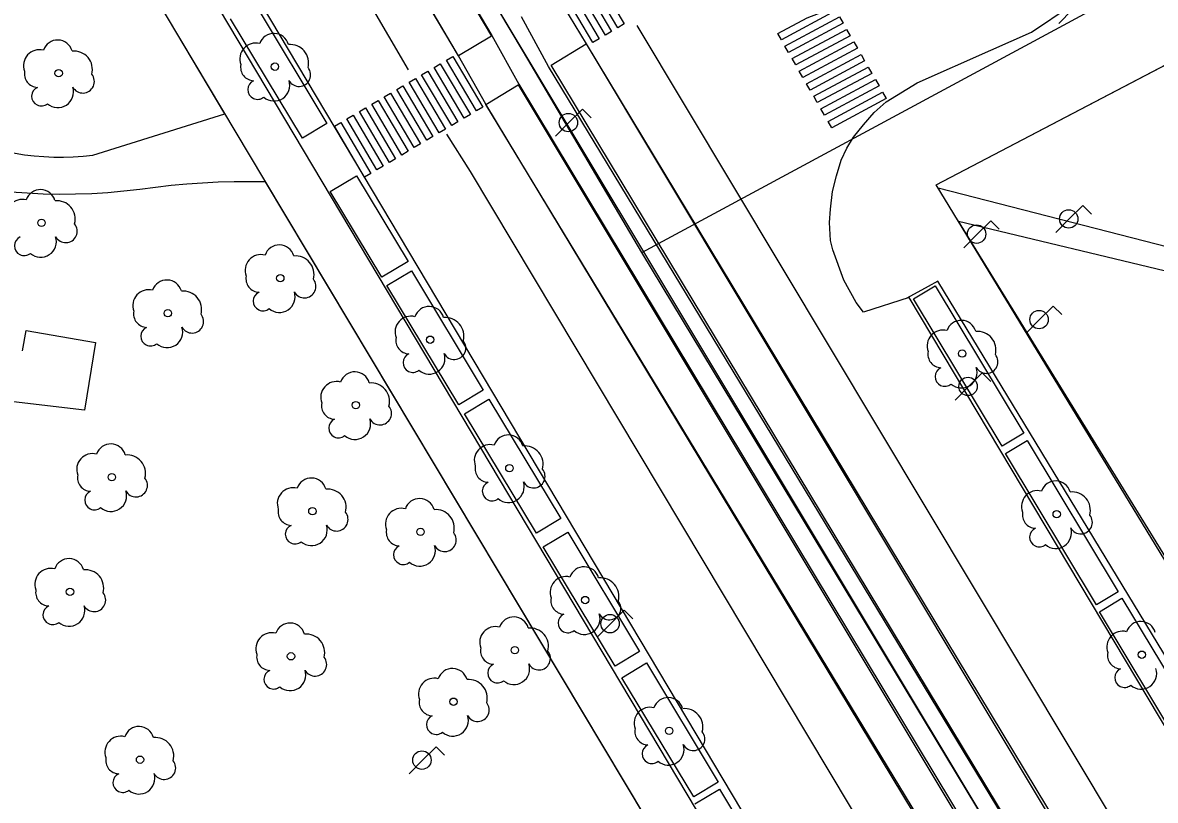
# Model space of a CAD drawing. Extents: x 282771 to 285132, y 4823109 to 4825496.
# Drawn here: x 284048.1 to 284126.4, y 4823711.5 to 4823765.2 of the extents above; entities that cross this region are included whole.
import ezdxf

# ---------------------------------------------------------------- set-up
doc = ezdxf.new("R2010")
doc.units = 0
for name, color, linetype in [('ACERA-BORDILLO', 7, 'Continuous'), ('ACERA-INTERIOR', 7, 'Continuous'), ('ARBOL', 7, 'Continuous'), ('BORDILLO', 7, 'Continuous'), ('CALLE-EJE', 7, 'Continuous'), ('CARRIL-BICI-AREA', 7, 'Continuous'), ('CARRIL-BICI-EJE', 7, 'Continuous'), ('FAROLA', 7, 'Continuous'), ('PARQUE-JARDIN-AREA', 7, 'Continuous'), ('PASO-PEATONES', 7, 'Continuous'), ('SENAL-VIARIA', 7, 'Continuous'), ('ZONA-VERDE', 7, 'Continuous')]:
    doc.layers.add(name, color=color, linetype=linetype)

msp = doc.modelspace()

# ---------------------------------------------------------------- linework, layer by layer
at = {"layer": 'ACERA-BORDILLO'}
for points in [[(284109.29, 4823678.371), (284110.789, 4823679.437), (284112.137, 4823680.848), (284112.719, 4823681.673), (284113.222, 4823682.567), (284113.635, 4823683.519), (284113.949, 4823684.514), (284114.157, 4823685.536), (284114.257, 4823686.568), (284114.251, 4823687.594), (284114.142, 4823688.598), (284113.647, 4823690.486), (284112.853, 4823692.145), (284110.648, 4823695.838), (284107.418, 4823694.617), (284047.309, 4823795.557)], [(284148.686, 4823680.319), (284109.363, 4823746.233), (284106.205, 4823745.22), (284105.708, 4823745.889), (284104.858, 4823747.419), (284104.093, 4823749.514), (284103.924, 4823750.168), (284103.855, 4823751.41), (284103.925, 4823752.333), (284104.064, 4823753.551), (284104.348, 4823754.641), (284104.656, 4823755.721), (284105.063, 4823756.548), (284105.524, 4823757.305), (284106.212, 4823758.163), (284106.954, 4823759.008), (284107.787, 4823759.75), (284109.933, 4823761.067), (284115.023, 4823763.332), (284117.815, 4823764.576), (284120.572, 4823766.407)]]:
    msp.add_lwpolyline(points, dxfattribs=at)
at = {"layer": 'ACERA-INTERIOR'}
for points in [[(284107.418, 4823694.617), (284104.983, 4823693.476), (284044.169, 4823795.557), (284033.179, 4823813.907), (284026.259, 4823825.436), (284006.768, 4823858.098), (284011.71, 4823861.115)], [(284148.898, 4823680.058), (284149.908, 4823680.748), (284151.298, 4823681.558), (284111.358, 4823747.347), (284110.688, 4823746.987), (284109.198, 4823746.177)]]:
    msp.add_lwpolyline(points, dxfattribs=at)
at = {"layer": 'ARBOL'}
for centre in [(284050.568, 4823761.731), (284065.519, 4823762.187), (284049.382, 4823751.386), (284065.889, 4823747.567), (284058.119, 4823745.137), (284076.249, 4823743.307), (284113.038, 4823742.347), (284071.109, 4823738.787), (284081.729, 4823734.427), (284054.239, 4823733.807), (284068.109, 4823731.447), (284119.568, 4823731.247), (284075.589, 4823730.027), (284051.35, 4823725.873), (284086.969, 4823725.307), (284082.101, 4823721.842), (284066.629, 4823721.418), (284125.458, 4823721.528), (284077.869, 4823718.278), (284092.778, 4823716.268), (284056.193, 4823714.269)]:
    msp.add_circle(centre, 0.255, dxfattribs=at)
for centre, radius, start, end in [((284065.449, 4823763.447), 1.038, 15.64228, 161.38435), ((284050.498, 4823762.991), 1.038, 15.64228, 161.38435), ((284064.189, 4823762.717), 1.097, 75.4318, 200.55608), ((284066.579, 4823762.447), 1.272, 345.03273, 95.79925), ((284049.238, 4823762.261), 1.097, 75.4318, 200.55608), ((284051.628, 4823761.991), 1.272, 345.03273, 95.79925), ((284049.128, 4823761.691), 0.935, 168.59898, 268.13236), ((284064.079, 4823762.147), 0.935, 168.59898, 268.13236), ((284067.189, 4823761.617), 0.797, 208.96246, 38.99103), ((284052.238, 4823761.161), 0.797, 208.96246, 38.99103), ((284064.319, 4823760.597), 0.672, 113.73672, 309.4725), ((284065.459, 4823760.897), 1.086, 228.95447, 17.92796), ((284049.368, 4823760.141), 0.672, 113.73672, 309.4725), ((284050.508, 4823760.441), 1.086, 228.95447, 17.92796), ((284049.312, 4823752.646), 1.038, 15.64228, 161.38435), ((284048.052, 4823751.916), 1.097, 75.4318, 200.55608), ((284050.442, 4823751.646), 1.272, 345.03273, 95.79925), ((284051.052, 4823750.816), 0.797, 208.96246, 38.99103), ((284048.182, 4823749.796), 0.672, 113.73672, 309.4725), ((284049.322, 4823750.096), 1.086, 228.95447, 17.92796), ((284065.819, 4823748.827), 1.038, 15.64228, 161.38435), ((284064.559, 4823748.097), 1.097, 75.4318, 200.55608), ((284066.949, 4823747.827), 1.272, 345.03273, 95.79925), ((284064.449, 4823747.527), 0.935, 168.59898, 268.13236), ((284058.049, 4823746.397), 1.038, 15.64228, 161.38435), ((284067.559, 4823746.997), 0.797, 208.96246, 38.99103), ((284056.789, 4823745.667), 1.097, 75.4318, 200.55608), ((284059.179, 4823745.397), 1.272, 345.03273, 95.79925), ((284064.689, 4823745.977), 0.672, 113.73672, 309.4725), ((284065.829, 4823746.277), 1.086, 228.95447, 17.92796), ((284076.179, 4823744.567), 1.038, 15.64228, 161.38435), ((284056.679, 4823745.097), 0.935, 168.59898, 268.13236), ((284059.789, 4823744.567), 0.797, 208.96246, 38.99103), ((284074.919, 4823743.837), 1.097, 75.4318, 200.55608), ((284077.309, 4823743.567), 1.272, 345.03273, 95.79925), ((284112.968, 4823743.607), 1.038, 15.64228, 161.38435), ((284056.919, 4823743.547), 0.672, 113.73672, 309.4725), ((284058.059, 4823743.847), 1.086, 228.95447, 17.92796), ((284111.708, 4823742.877), 1.097, 75.4318, 200.55608), ((284114.098, 4823742.607), 1.272, 345.03273, 95.79925), ((284074.809, 4823743.267), 0.935, 168.59898, 268.13236), ((284077.919, 4823742.737), 0.797, 208.96246, 38.99103), ((284075.049, 4823741.717), 0.672, 113.73672, 309.4725), ((284076.189, 4823742.017), 1.086, 228.95447, 17.92796), ((284111.598, 4823742.307), 0.935, 168.59898, 268.13236), ((284114.708, 4823741.777), 0.797, 208.96246, 38.99103), ((284071.039, 4823740.047), 1.038, 15.64228, 161.38435), ((284111.838, 4823740.757), 0.672, 113.73672, 309.4725), ((284112.978, 4823741.057), 1.086, 228.95447, 17.92796), ((284069.779, 4823739.317), 1.097, 75.4318, 200.55608), ((284072.169, 4823739.047), 1.272, 345.03273, 95.79925), ((284069.669, 4823738.747), 0.935, 168.59898, 268.13236), ((284072.779, 4823738.217), 0.797, 208.96246, 38.99103), ((284069.909, 4823737.197), 0.672, 113.73672, 309.4725), ((284071.049, 4823737.497), 1.086, 228.95447, 17.92796), ((284054.169, 4823735.067), 1.038, 15.64228, 161.38435), ((284080.399, 4823734.957), 1.097, 75.4318, 200.55608), ((284081.659, 4823735.687), 1.038, 15.64228, 161.38435), ((284052.909, 4823734.337), 1.097, 75.4318, 200.55608), ((284055.299, 4823734.067), 1.272, 345.03273, 95.79925), ((284082.789, 4823734.687), 1.272, 345.03273, 95.79925), ((284080.289, 4823734.387), 0.935, 168.59898, 268.13236), ((284052.799, 4823733.767), 0.935, 168.59898, 268.13236), ((284055.909, 4823733.237), 0.797, 208.96246, 38.99103), ((284068.039, 4823732.707), 1.038, 15.64228, 161.38435), ((284083.399, 4823733.857), 0.797, 208.96246, 38.99103), ((284053.039, 4823732.217), 0.672, 113.73672, 309.4725), ((284054.179, 4823732.517), 1.086, 228.95447, 17.92796), ((284066.779, 4823731.977), 1.097, 75.4318, 200.55608), ((284069.169, 4823731.707), 1.272, 345.03273, 95.79925), ((284080.529, 4823732.837), 0.672, 113.73672, 309.4725), ((284081.669, 4823733.137), 1.086, 228.95447, 17.92796), ((284118.238, 4823731.777), 1.097, 75.4318, 200.55608), ((284119.498, 4823732.507), 1.038, 15.64228, 161.38435), ((284075.519, 4823731.287), 1.038, 15.64228, 161.38435), ((284120.628, 4823731.507), 1.272, 345.03273, 95.79925), ((284066.669, 4823731.407), 0.935, 168.59898, 268.13236), ((284069.779, 4823730.877), 0.797, 208.96246, 38.99103), ((284074.259, 4823730.557), 1.097, 75.4318, 200.55608), ((284076.649, 4823730.287), 1.272, 345.03273, 95.79925), ((284118.128, 4823731.207), 0.935, 168.59898, 268.13236), ((284068.049, 4823730.157), 1.086, 228.95447, 17.92796), ((284121.238, 4823730.677), 0.797, 208.96246, 38.99103), ((284066.909, 4823729.857), 0.672, 113.73672, 309.4725), ((284074.149, 4823729.987), 0.935, 168.59898, 268.13236), ((284077.259, 4823729.457), 0.797, 208.96246, 38.99103), ((284118.368, 4823729.657), 0.672, 113.73672, 309.4725), ((284119.508, 4823729.957), 1.086, 228.95447, 17.92796), ((284074.389, 4823728.437), 0.672, 113.73672, 309.4725), ((284075.529, 4823728.737), 1.086, 228.95447, 17.92796), ((284051.28, 4823727.133), 1.038, 15.64228, 161.38435), ((284050.02, 4823726.403), 1.097, 75.4318, 200.55608), ((284052.41, 4823726.133), 1.272, 345.03273, 95.79925), ((284086.899, 4823726.567), 1.038, 15.64228, 161.38435), ((284085.639, 4823725.837), 1.097, 75.4318, 200.55608), ((284088.029, 4823725.567), 1.272, 345.03273, 95.79925), ((284049.91, 4823725.833), 0.935, 168.59898, 268.13236), ((284053.02, 4823725.303), 0.797, 208.96246, 38.99103), ((284085.529, 4823725.267), 0.935, 168.59898, 268.13236), ((284088.639, 4823724.738), 0.797, 208.96246, 38.99103), ((284050.15, 4823724.283), 0.672, 113.73672, 309.4725), ((284051.29, 4823724.583), 1.086, 228.95447, 17.92796), ((284085.769, 4823723.718), 0.672, 113.73672, 309.4725), ((284086.909, 4823724.018), 1.086, 228.95447, 17.92796), ((284066.559, 4823722.678), 1.038, 15.64228, 161.38435), ((284080.771, 4823722.372), 1.097, 75.4318, 200.55608), ((284082.031, 4823723.102), 1.038, 15.64228, 161.38435), ((284125.388, 4823722.788), 1.038, 15.64228, 161.38435), ((284065.299, 4823721.948), 1.097, 75.4318, 200.55608), ((284067.689, 4823721.678), 1.272, 345.03273, 95.79925), ((284083.161, 4823722.102), 1.272, 345.03273, 95.79925), ((284124.128, 4823722.058), 1.097, 75.4318, 200.55608), ((284080.661, 4823721.802), 0.935, 168.59898, 268.13236), ((284065.189, 4823721.378), 0.935, 168.59898, 268.13236), ((284068.299, 4823720.848), 0.797, 208.96246, 38.99103), ((284083.771, 4823721.272), 0.797, 208.96246, 38.99103), ((284124.018, 4823721.488), 0.935, 168.59898, 268.13236), ((284065.429, 4823719.828), 0.672, 113.73672, 309.4725), ((284066.569, 4823720.128), 1.086, 228.95447, 17.92796), ((284077.799, 4823719.538), 1.038, 15.64228, 161.38435), ((284080.901, 4823720.252), 0.672, 113.73672, 309.4725), ((284082.041, 4823720.552), 1.086, 228.95447, 17.92796), ((284124.258, 4823719.938), 0.672, 113.73672, 309.4725), ((284125.398, 4823720.238), 1.086, 228.95447, 17.92796), ((284076.539, 4823718.808), 1.097, 75.4318, 200.55608), ((284078.929, 4823718.538), 1.272, 345.03273, 95.79925), ((284076.429, 4823718.238), 0.935, 168.59898, 268.13236), ((284079.539, 4823717.708), 0.797, 208.96246, 38.99103), ((284092.708, 4823717.528), 1.038, 15.64228, 161.38435), ((284076.669, 4823716.688), 0.672, 113.73672, 309.4725), ((284077.809, 4823716.988), 1.086, 228.95447, 17.92796), ((284091.449, 4823716.798), 1.097, 75.4318, 200.55608), ((284093.838, 4823716.528), 1.272, 345.03273, 95.79925), ((284056.123, 4823715.529), 1.038, 15.64228, 161.38435), ((284091.339, 4823716.228), 0.935, 168.59898, 268.13236), ((284054.863, 4823714.799), 1.097, 75.4318, 200.55608), ((284057.253, 4823714.529), 1.272, 345.03273, 95.79925), ((284094.448, 4823715.698), 0.797, 208.96246, 38.99103), ((284091.579, 4823714.678), 0.672, 113.73672, 309.4725), ((284092.718, 4823714.978), 1.086, 228.95447, 17.92796), ((284054.753, 4823714.229), 0.935, 168.59898, 268.13236), ((284057.863, 4823713.699), 0.797, 208.96246, 38.99103), ((284054.993, 4823712.679), 0.672, 113.73672, 309.4725), ((284056.133, 4823712.979), 1.086, 228.95447, 17.92796)]:
    msp.add_arc(centre, radius, start, end, dxfattribs=at)
at = {"layer": 'BORDILLO'}
for points in [[(284021.233, 4823874.034), (284068.079, 4823795.557), (284085.088, 4823767.007), (284087.047, 4823763.768), (284140.858, 4823673.998), (284142.818, 4823670.768), (284154.108, 4823652.018), (284190.348, 4823591.839), (284192.018, 4823588.669), (284208.336, 4823561.406), (284207.113, 4823559.273)], [(284134.072, 4823670.192), (284080.109, 4823759.587), (284078.209, 4823762.937), (284059.009, 4823795.557)]]:
    msp.add_lwpolyline(points, dxfattribs=at)
at = {"layer": 'CALLE-EJE'}
for points in [[(284090.875, 4823749.345), (284176.558, 4823795.557), (284206.707, 4823904.776), (284239.747, 4823902.386), (284269.087, 4823952.375)], [(284090.875, 4823749.345), (284082.703, 4823763.21), (284062.603, 4823796.904), (284021.125, 4823866.266), (283999.968, 4823897.759)], [(284130.168, 4823684.268), (284090.875, 4823749.345)]]:
    msp.add_lwpolyline(points, dxfattribs=at)
at = {"layer": 'CARRIL-BICI-AREA'}
for points in [[(284028.314, 4823852.347), (284080.515, 4823764.348), (284082.379, 4823760.971), (284136.319, 4823671.435)], [(284138.656, 4823672.735), (284084.442, 4823762.188), (284082.555, 4823765.633)]]:
    msp.add_lwpolyline(points, dxfattribs=at)
at = {"layer": 'CARRIL-BICI-EJE'}
msp.add_lwpolyline([(283997.415, 4823854.635), (283998.767, 4823854.938), (284000.421, 4823855.73), (284006.338, 4823859.483), (284019.268, 4823867.117), (284020.32, 4823867.49), (284021.478, 4823867.543), (284022.53, 4823867.224), (284023.435, 4823866.651), (284024.26, 4823865.465), (284025.339, 4823863.428), (284026.694, 4823860.548), (284027.439, 4823858.497), (284027.929, 4823856.166), (284028.278, 4823854.954), (284028.977, 4823853.556), (284030.934, 4823850.176), (284039.803, 4823835.15), (284062.447, 4823796.977), (284201.869, 4823564.652)], dxfattribs=at)
at = {"layer": 'FAROLA'}
for p, q in [((284120.638, 4823766.107), (284119.708, 4823765.167)), ((284086.789, 4823759.247), (284085.849, 4823758.317)), ((284087.379, 4823758.657), (284086.789, 4823759.247)), ((284085.849, 4823758.317), (284084.919, 4823757.377)), ((284121.378, 4823752.587), (284120.438, 4823751.657)), ((284121.968, 4823751.997), (284121.378, 4823752.587)), ((284120.438, 4823751.657), (284119.508, 4823750.717)), ((284115.008, 4823751.537), (284114.068, 4823750.607)), ((284115.598, 4823750.947), (284115.008, 4823751.537)), ((284114.068, 4823750.607), (284113.138, 4823749.667)), ((284119.331, 4823745.629), (284118.391, 4823744.699)), ((284119.921, 4823745.039), (284119.331, 4823745.629)), ((284118.391, 4823744.699), (284117.461, 4823743.759)), ((284114.418, 4823741.007), (284113.478, 4823740.077)), ((284115.008, 4823740.417), (284114.418, 4823741.007)), ((284113.478, 4823740.077), (284112.548, 4823739.137)), ((284089.672, 4823724.606), (284088.732, 4823723.676)), ((284090.262, 4823724.016), (284089.672, 4823724.606)), ((284088.732, 4823723.676), (284087.802, 4823722.736)), ((284076.659, 4823715.168), (284075.719, 4823714.238)), ((284077.249, 4823714.578), (284076.659, 4823715.168)), ((284075.719, 4823714.238), (284074.789, 4823713.298))]:
    msp.add_line(p, q, dxfattribs=at)
for centre in [(284085.809, 4823758.317), (284120.398, 4823751.657), (284114.028, 4823750.607), (284118.351, 4823744.699), (284113.438, 4823740.077), (284088.692, 4823723.676), (284075.679, 4823714.238)]:
    msp.add_circle(centre, 0.637, dxfattribs=at)
at = {"layer": 'PARQUE-JARDIN-AREA'}
for points in [[(283897.344, 4823791.315), (283954.505, 4823822.966), (283993.905, 4823845.086), (284006.275, 4823852.286), (284060.894, 4823760.846), (284064.724, 4823754.436), (284094.083, 4823705.346), (284071.403, 4823692.625), (284054.033, 4823682.885), (284044.203, 4823700.165), (284034.404, 4823717.395), (284023.134, 4823737.225), (284000.474, 4823724.325), (283973.883, 4823709.194), (283923.768, 4823680.665), (283920.428, 4823686.59), (283912.522, 4823699.468), (283936.689, 4823713.41), (283918.951, 4823744.095), (283923.637, 4823746.196)], [(284111.224, 4823754.026), (284143.264, 4823770.787), (284144.403, 4823771.671), (284173.473, 4823788.058), (284185.536, 4823753.273), (284194.304, 4823730.477), (284201.554, 4823710.837), (284200.944, 4823710.447), (284196.264, 4823718.537), (284179.474, 4823709.097), (284151.934, 4823693.619), (284149.471, 4823691.268)]]:
    msp.add_lwpolyline(points, close=True, dxfattribs=at)
at = {"layer": 'PASO-PEATONES'}
for points in [[(284088.368, 4823764.372), (284086.292, 4823767.886), (284086.722, 4823768.14), (284088.799, 4823764.627)], [(284089.229, 4823764.881), (284087.152, 4823768.394), (284087.583, 4823768.649), (284089.66, 4823765.136)], [(284087.507, 4823763.864), (284085.431, 4823767.377), (284085.861, 4823767.631), (284087.938, 4823764.118)], [(284100.531, 4823764.044), (284100.283, 4823764.478), (284102.317, 4823765.569), (284104.173, 4823766.285), (284104.3, 4823766.064)], [(284101.029, 4823763.176), (284100.78, 4823763.61), (284104.548, 4823765.63), (284104.797, 4823765.196)], [(284101.526, 4823762.308), (284101.277, 4823762.742), (284105.046, 4823764.762), (284105.294, 4823764.328)], [(284102.023, 4823761.44), (284101.774, 4823761.874), (284105.543, 4823763.894), (284105.792, 4823763.46)], [(284079.459, 4823759.13), (284077.383, 4823762.643), (284077.813, 4823762.898), (284079.89, 4823759.385)], [(284102.52, 4823760.572), (284102.272, 4823761.006), (284106.04, 4823763.026), (284106.289, 4823762.592)], [(284077.738, 4823758.113), (284075.661, 4823761.626), (284076.092, 4823761.88), (284078.168, 4823758.367)], [(284078.599, 4823758.621), (284076.522, 4823762.135), (284076.952, 4823762.389), (284079.029, 4823758.876)], [(284103.018, 4823759.704), (284102.769, 4823760.138), (284106.537, 4823762.158), (284106.786, 4823761.724)], [(284076.877, 4823757.604), (284074.8, 4823761.117), (284075.231, 4823761.371), (284077.307, 4823757.858)], [(284103.515, 4823758.836), (284103.266, 4823759.27), (284107.035, 4823761.29), (284107.283, 4823760.856)], [(284075.155, 4823756.586), (284073.078, 4823760.099), (284073.509, 4823760.354), (284075.586, 4823756.841)], [(284076.016, 4823757.095), (284073.939, 4823760.608), (284074.37, 4823760.863), (284076.446, 4823757.35)], [(284104.012, 4823757.968), (284103.763, 4823758.402), (284107.532, 4823760.422), (284107.781, 4823759.988)], [(284074.294, 4823756.078), (284072.217, 4823759.591), (284072.648, 4823759.845), (284074.725, 4823756.332)], [(284072.572, 4823755.06), (284070.496, 4823758.573), (284070.926, 4823758.828), (284073.003, 4823755.314)], [(284073.433, 4823755.569), (284071.356, 4823759.082), (284071.787, 4823759.336), (284073.864, 4823755.823)], [(284071.716, 4823754.554), (284069.628, 4823758.061), (284070.065, 4823758.319), (284072.142, 4823754.806)]]:
    msp.add_lwpolyline(points, close=True, dxfattribs=at)
at = {"layer": 'SENAL-VIARIA'}
for points in [[(284072.015, 4823766.614), (284074.732, 4823761.963)], [(284090.547, 4823765.026), (284143.873, 4823676.021)], [(284077.383, 4823757.521), (284079.022, 4823754.928)], [(284079.022, 4823754.928), (284130.079, 4823669.558)]]:
    msp.add_lwpolyline(points, dxfattribs=at)
at = {"layer": 'ZONA-VERDE'}
for p, q in [((284027.382, 4823853.39), (284080.499, 4823764.286)), ((284078.204, 4823762.926), (284059.004, 4823795.546)), ((284111.224, 4823754.026), (284143.264, 4823770.787)), ((284064.147, 4823766.51), (284069.113, 4823758.264)), ((284067.421, 4823757.244), (284062.454, 4823765.49)), ((284080.499, 4823764.286), (284078.204, 4823762.926)), ((284084.611, 4823762.297), (284087.047, 4823763.768)), ((284087.047, 4823763.768), (284141.13, 4823674.175)), ((284138.693, 4823672.704), (284084.611, 4823762.297)), ((284080.104, 4823759.576), (284082.339, 4823760.925)), ((284082.339, 4823760.925), (284136.064, 4823671.435)), ((284134.208, 4823670.379), (284080.104, 4823759.576)), ((284069.113, 4823758.264), (284067.421, 4823757.244)), ((284069.349, 4823753.555), (284071.164, 4823754.647)), ((284071.164, 4823754.647), (284074.731, 4823748.726)), ((284111.364, 4823753.796), (284111.224, 4823754.026)), ((284072.916, 4823747.633), (284069.349, 4823753.555)), ((284142.354, 4823745.807), (284111.364, 4823753.796)), ((284130.994, 4823721.936), (284112.774, 4823751.506)), ((284112.774, 4823751.506), (284147.119, 4823743.247)), ((284074.731, 4823748.726), (284072.916, 4823747.633)), ((284073.262, 4823747.052), (284074.955, 4823748.071)), ((284074.955, 4823748.071), (284079.921, 4823739.826)), ((284078.229, 4823738.806), (284073.262, 4823747.052)), ((284109.658, 4823746.129), (284111.156, 4823747.031)), ((284111.156, 4823747.031), (284117.286, 4823736.855)), ((284115.787, 4823735.952), (284109.658, 4823746.129)), ((284079.921, 4823739.826), (284078.229, 4823738.806)), ((284078.626, 4823738.175), (284080.318, 4823739.195)), ((284080.318, 4823739.195), (284085.284, 4823730.949)), ((284083.592, 4823729.93), (284078.626, 4823738.175)), ((284117.286, 4823736.855), (284115.787, 4823735.952)), ((284116.03, 4823735.437), (284117.522, 4823736.335)), ((284117.522, 4823736.335), (284123.819, 4823725.881)), ((284122.327, 4823724.982), (284116.03, 4823735.437)), ((284085.284, 4823730.949), (284083.592, 4823729.93)), ((284084.07, 4823728.976), (284085.762, 4823729.996)), ((284085.762, 4823729.996), (284090.729, 4823721.75)), ((284089.036, 4823720.731), (284084.07, 4823728.976)), ((284123.819, 4823725.881), (284122.327, 4823724.982)), ((284122.522, 4823724.503), (284124.076, 4823725.439)), ((284124.076, 4823725.439), (284129.545, 4823716.359)), ((284127.991, 4823715.423), (284122.522, 4823724.503)), ((284090.729, 4823721.75), (284089.036, 4823720.731)), ((284089.514, 4823719.939), (284091.206, 4823720.958)), ((284091.206, 4823720.958), (284096.173, 4823712.713)), ((284094.48, 4823711.693), (284089.514, 4823719.939)), ((284096.173, 4823712.713), (284094.48, 4823711.693)), ((284094.555, 4823711.224), (284096.247, 4823712.243)), ((284096.247, 4823712.243), (284101.213, 4823703.998))]:
    msp.add_line(p, q, dxfattribs=at)
for points in [[(284036.63, 4823765.813), (284027.934, 4823760.54), (284038.736, 4823757.873), (284046.279, 4823756.457), (284046.892, 4823756.32), (284047.549, 4823756.196), (284048.211, 4823756.096), (284048.879, 4823756.019), (284049.551, 4823755.965), (284050.226, 4823755.936), (284050.902, 4823755.931), (284051.579, 4823755.95), (284052.254, 4823755.993), (284052.927, 4823756.061), (284062.046, 4823758.925), (284053.687, 4823773)], [(283973.89, 4823709.208), (284000.479, 4823724.337), (284023.139, 4823737.237), (284034.409, 4823717.408), (284044.209, 4823700.178), (284054.039, 4823682.898), (284071.409, 4823692.638), (284094.088, 4823705.358), (284064.866, 4823754.218), (284063.778, 4823754.232), (284062.689, 4823754.223), (284061.6, 4823754.192), (284060.512, 4823754.137), (284059.425, 4823754.061)], [(284059.425, 4823754.061), (284058.34, 4823753.962), (284057.258, 4823753.84), (284056.179, 4823753.696), (284055.077, 4823753.568), (284053.969, 4823753.469), (284052.856, 4823753.401), (284051.74, 4823753.363), (284050.621, 4823753.356), (284049.501, 4823753.38), (284048.381, 4823753.435), (284047.263, 4823753.52)], [(284048.065, 4823742.548), (284048.309, 4823743.946), (284053.114, 4823743.123), (284052.351, 4823738.429), (284047.448, 4823739.011)]]:
    msp.add_lwpolyline(points, dxfattribs=at)

doc.saveas('drawing.dxf')
